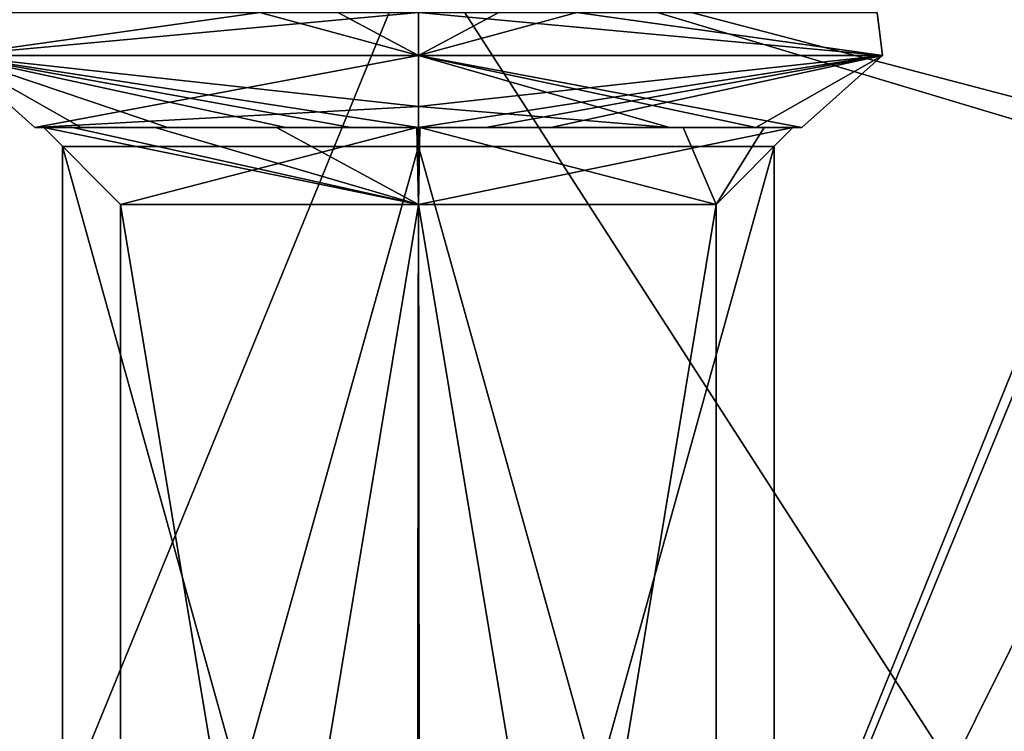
# Model space of a CAD drawing. Header units: inches. Extents: x -9.1 to 9.1, y -1.6 to 4.3.
# Tile 646 of 656: x -2.841 to -2.579, y 3.084 to 3.274. Entities that reach past the tile are written whole.
import ezdxf

# ---------------------------------------------------------------- set-up
doc = ezdxf.new("R2010")
doc.units = ezdxf.units.IN
doc.header["$LTSCALE"] = 65.185185
doc.header["$MEASUREMENT"] = 0
for name, color, linetype in [('1303', 7, 'CONTINUOUS'), ('1304', 7, 'CONTINUOUS'), ('1305', 7, 'CONTINUOUS'), ('1306', 7, 'CONTINUOUS'), ('1307', 7, 'CONTINUOUS'), ('1308', 7, 'CONTINUOUS'), ('1309', 7, 'CONTINUOUS'), ('1310', 7, 'CONTINUOUS'), ('1311', 7, 'CONTINUOUS'), ('1316', 7, 'CONTINUOUS'), ('1317', 7, 'CONTINUOUS'), ('1318', 7, 'CONTINUOUS'), ('1319', 7, 'CONTINUOUS'), ('1320', 7, 'CONTINUOUS'), ('1321', 7, 'CONTINUOUS'), ('1322', 7, 'CONTINUOUS'), ('1323', 7, 'CONTINUOUS'), ('1324', 7, 'CONTINUOUS'), ('1342', 7, 'CONTINUOUS'), ('1343', 7, 'CONTINUOUS'), ('1344', 7, 'CONTINUOUS'), ('1345', 7, 'CONTINUOUS'), ('1346', 7, 'CONTINUOUS'), ('1347', 7, 'CONTINUOUS'), ('1348', 7, 'CONTINUOUS'), ('1349', 7, 'CONTINUOUS'), ('1350', 7, 'CONTINUOUS'), ('1692', 7, 'CONTINUOUS'), ('1693', 7, 'CONTINUOUS'), ('1695', 7, 'CONTINUOUS'), ('1696', 7, 'CONTINUOUS'), ('1701', 7, 'CONTINUOUS'), ('1702', 7, 'CONTINUOUS'), ('421', 7, 'CONTINUOUS'), ('531', 7, 'CONTINUOUS'), ('543', 7, 'CONTINUOUS'), ('544', 7, 'CONTINUOUS'), ('545', 7, 'CONTINUOUS'), ('864', 7, 'CONTINUOUS'), ('865', 7, 'CONTINUOUS'), ('873', 7, 'CONTINUOUS'), ('883', 7, 'CONTINUOUS'), ('884', 7, 'CONTINUOUS'), ('892', 7, 'CONTINUOUS')]:
    doc.layers.add(name, color=color, linetype=linetype)

msp = doc.modelspace()

# ---------------------------------------------------------------- linework, layer by layer
at = {"layer": '1303', "linetype": 'Continuous'}
for points in [[(-2.61254, 3.2757, 0.75354), (-2.735, 3.2757, 0.65067), (-2.61107, 3.2643, 0.775), (-2.61254, 3.2757, 0.75354)], [(-2.61107, 3.2643, 0.775), (-2.735, 3.2757, 0.65067), (-2.735, 3.2643, 0.65107), (-2.61107, 3.2643, 0.775)], [(-2.735, 3.2757, 0.89933), (-2.71354, 3.2757, 0.89746), (-2.735, 3.2643, 0.89893), (-2.735, 3.2757, 0.89933)], [(-2.71354, 3.2757, 0.89746), (-2.69273, 3.2757, 0.89192), (-2.735, 3.2643, 0.89893), (-2.71354, 3.2757, 0.89746)], [(-2.735, 3.2643, 0.89893), (-2.69273, 3.2757, 0.89192), (-2.61107, 3.2643, 0.775), (-2.735, 3.2643, 0.89893)], [(-2.69273, 3.2757, 0.89192), (-2.61254, 3.2757, 0.75354), (-2.61107, 3.2643, 0.775), (-2.69273, 3.2757, 0.89192)]]:
    msp.add_3dface(points, dxfattribs=at)
at = {"layer": '1304', "linetype": 'Continuous'}
for points in [[(-2.77727, 3.2757, 0.65808), (-2.85746, 3.2757, 0.79646), (-2.85893, 3.2643, 0.775), (-2.77727, 3.2757, 0.65808)], [(-2.735, 3.2643, 0.65107), (-2.77727, 3.2757, 0.65808), (-2.85893, 3.2643, 0.775), (-2.735, 3.2643, 0.65107)], [(-2.85746, 3.2757, 0.79646), (-2.735, 3.2757, 0.89933), (-2.85893, 3.2643, 0.775), (-2.85746, 3.2757, 0.79646)], [(-2.735, 3.2757, 0.89933), (-2.735, 3.2643, 0.89893), (-2.85893, 3.2643, 0.775), (-2.735, 3.2757, 0.89933)], [(-2.75646, 3.2757, 0.65254), (-2.77727, 3.2757, 0.65808), (-2.735, 3.2643, 0.65107), (-2.75646, 3.2757, 0.65254)], [(-2.735, 3.2757, 0.65067), (-2.75646, 3.2757, 0.65254), (-2.735, 3.2643, 0.65107), (-2.735, 3.2757, 0.65067)]]:
    msp.add_3dface(points, dxfattribs=at)
at = {"layer": '1305', "linetype": 'Continuous'}
for points in [[(-2.85893, 3.2643, 0.775), (-2.735, 3.2643, 0.89893), (-2.83738, 3.245, 0.79294), (-2.85893, 3.2643, 0.775)], [(-2.735, 3.2643, 0.65107), (-2.85893, 3.2643, 0.775), (-2.735, 3.25061, 0.65717), (-2.735, 3.2643, 0.65107)], [(-2.77034, 3.245, 0.67725), (-2.85893, 3.2643, 0.775), (-2.80183, 3.245, 0.69539), (-2.77034, 3.245, 0.67725)], [(-2.85893, 3.2643, 0.775), (-2.77034, 3.245, 0.67725), (-2.75294, 3.245, 0.67262), (-2.85893, 3.2643, 0.775)], [(-2.80183, 3.245, 0.69539), (-2.85893, 3.2643, 0.775), (-2.82505, 3.245, 0.7231), (-2.80183, 3.245, 0.69539)], [(-2.82505, 3.245, 0.7231), (-2.85893, 3.2643, 0.775), (-2.83736, 3.245, 0.75696), (-2.82505, 3.245, 0.7231)], [(-2.83736, 3.245, 0.75696), (-2.85893, 3.2643, 0.775), (-2.83738, 3.245, 0.79294), (-2.83736, 3.245, 0.75696)], [(-2.735, 3.25061, 0.65717), (-2.85893, 3.2643, 0.775), (-2.735, 3.245, 0.67106), (-2.735, 3.25061, 0.65717)], [(-2.735, 3.245, 0.67106), (-2.85893, 3.2643, 0.775), (-2.75294, 3.245, 0.67262), (-2.735, 3.245, 0.67106)], [(-2.83738, 3.245, 0.79294), (-2.735, 3.2643, 0.89893), (-2.735, 3.25061, 0.89283), (-2.83738, 3.245, 0.79294)], [(-2.735, 3.245, 0.87894), (-2.83738, 3.245, 0.79294), (-2.735, 3.25061, 0.89283), (-2.735, 3.245, 0.87894)]]:
    msp.add_3dface(points, dxfattribs=at)
at = {"layer": '1306', "linetype": 'Continuous'}
for points in [[(-2.83736, 3.245, 0.75696), (-2.83738, 3.245, 0.79294), (-2.835, 3.245, 0.775), (-2.83736, 3.245, 0.75696)], [(-2.83738, 3.245, 0.79294), (-2.735, 3.245, 0.87894), (-2.835, 3.245, 0.775), (-2.83738, 3.245, 0.79294)], [(-2.82505, 3.245, 0.7231), (-2.83736, 3.245, 0.75696), (-2.82722, 3.245, 0.73634), (-2.82505, 3.245, 0.7231)], [(-2.82722, 3.245, 0.73634), (-2.83736, 3.245, 0.75696), (-2.835, 3.245, 0.775), (-2.82722, 3.245, 0.73634)], [(-2.835, 3.245, 0.775), (-2.735, 3.245, 0.87894), (-2.73539, 3.245, 0.875), (-2.835, 3.245, 0.775)], [(-2.80526, 3.245, 0.70385), (-2.82505, 3.245, 0.7231), (-2.82722, 3.245, 0.73634), (-2.80526, 3.245, 0.70385)], [(-2.80183, 3.245, 0.69539), (-2.82505, 3.245, 0.7231), (-2.80526, 3.245, 0.70385), (-2.80183, 3.245, 0.69539)], [(-2.77284, 3.245, 0.68244), (-2.80183, 3.245, 0.69539), (-2.80526, 3.245, 0.70385), (-2.77284, 3.245, 0.68244)], [(-2.77034, 3.245, 0.67725), (-2.80183, 3.245, 0.69539), (-2.77284, 3.245, 0.68244), (-2.77034, 3.245, 0.67725)], [(-2.73461, 3.245, 0.675), (-2.77034, 3.245, 0.67725), (-2.77284, 3.245, 0.68244), (-2.73461, 3.245, 0.675)], [(-2.75294, 3.245, 0.67262), (-2.77034, 3.245, 0.67725), (-2.73461, 3.245, 0.675), (-2.75294, 3.245, 0.67262)], [(-2.735, 3.245, 0.67106), (-2.75294, 3.245, 0.67262), (-2.73461, 3.245, 0.675), (-2.735, 3.245, 0.67106)], [(-2.735, 3.245, 0.87894), (-2.71706, 3.245, 0.87738), (-2.73539, 3.245, 0.875), (-2.735, 3.245, 0.87894)], [(-2.69966, 3.245, 0.87275), (-2.64495, 3.245, 0.8269), (-2.73539, 3.245, 0.875), (-2.69966, 3.245, 0.87275)], [(-2.64495, 3.245, 0.8269), (-2.635, 3.245, 0.775), (-2.73539, 3.245, 0.875), (-2.64495, 3.245, 0.8269)], [(-2.71706, 3.245, 0.87738), (-2.69966, 3.245, 0.87275), (-2.73539, 3.245, 0.875), (-2.71706, 3.245, 0.87738)], [(-2.66796, 3.245, 0.69557), (-2.735, 3.245, 0.67106), (-2.73461, 3.245, 0.675), (-2.66796, 3.245, 0.69557)], [(-2.6643, 3.245, 0.70428), (-2.66796, 3.245, 0.69557), (-2.73461, 3.245, 0.675), (-2.6643, 3.245, 0.70428)], [(-2.64487, 3.245, 0.72324), (-2.66796, 3.245, 0.69557), (-2.6643, 3.245, 0.70428), (-2.64487, 3.245, 0.72324)], [(-2.6427, 3.245, 0.73653), (-2.64487, 3.245, 0.72324), (-2.6643, 3.245, 0.70428), (-2.6427, 3.245, 0.73653)], [(-2.64495, 3.245, 0.8269), (-2.63264, 3.245, 0.79304), (-2.635, 3.245, 0.775), (-2.64495, 3.245, 0.8269)], [(-2.63262, 3.245, 0.75706), (-2.64487, 3.245, 0.72324), (-2.635, 3.245, 0.775), (-2.63262, 3.245, 0.75706)], [(-2.635, 3.245, 0.775), (-2.64487, 3.245, 0.72324), (-2.6427, 3.245, 0.73653), (-2.635, 3.245, 0.775)], [(-2.63264, 3.245, 0.79304), (-2.63262, 3.245, 0.75706), (-2.635, 3.245, 0.775), (-2.63264, 3.245, 0.79304)]]:
    msp.add_3dface(points, dxfattribs=at)
at = {"layer": '1307', "linetype": 'Continuous'}
for points in [[(-2.735, 3.2643, 0.89893), (-2.61107, 3.2643, 0.775), (-2.735, 3.25061, 0.89283), (-2.735, 3.2643, 0.89893)], [(-2.61107, 3.2643, 0.775), (-2.735, 3.2643, 0.65107), (-2.63262, 3.245, 0.75706), (-2.61107, 3.2643, 0.775)], [(-2.61107, 3.2643, 0.775), (-2.735, 3.245, 0.87894), (-2.735, 3.25061, 0.89283), (-2.61107, 3.2643, 0.775)], [(-2.735, 3.245, 0.87894), (-2.61107, 3.2643, 0.775), (-2.71706, 3.245, 0.87738), (-2.735, 3.245, 0.87894)], [(-2.735, 3.2643, 0.65107), (-2.735, 3.25061, 0.65717), (-2.66796, 3.245, 0.69557), (-2.735, 3.2643, 0.65107)], [(-2.735, 3.2643, 0.65107), (-2.66796, 3.245, 0.69557), (-2.64487, 3.245, 0.72324), (-2.735, 3.2643, 0.65107)], [(-2.735, 3.2643, 0.65107), (-2.64487, 3.245, 0.72324), (-2.63262, 3.245, 0.75706), (-2.735, 3.2643, 0.65107)], [(-2.61107, 3.2643, 0.775), (-2.69966, 3.245, 0.87275), (-2.71706, 3.245, 0.87738), (-2.61107, 3.2643, 0.775)], [(-2.61107, 3.2643, 0.775), (-2.64495, 3.245, 0.8269), (-2.69966, 3.245, 0.87275), (-2.61107, 3.2643, 0.775)], [(-2.61107, 3.2643, 0.775), (-2.63264, 3.245, 0.79304), (-2.64495, 3.245, 0.8269), (-2.61107, 3.2643, 0.775)], [(-2.61107, 3.2643, 0.775), (-2.63262, 3.245, 0.75706), (-2.63264, 3.245, 0.79304), (-2.61107, 3.2643, 0.775)], [(-2.735, 3.25061, 0.65717), (-2.735, 3.245, 0.67106), (-2.66796, 3.245, 0.69557), (-2.735, 3.25061, 0.65717)]]:
    msp.add_3dface(points, dxfattribs=at)
at = {"layer": '1308', "linetype": 'Continuous'}
for points in [[(-2.82722, 3.245, 0.73634), (-2.835, 3.245, 0.775), (-2.735, 3.2245, 0.6955), (-2.82722, 3.245, 0.73634)], [(-2.735, 3.2245, 0.6955), (-2.835, 3.245, 0.775), (-2.8145, 3.2245, 0.775), (-2.735, 3.2245, 0.6955)], [(-2.80526, 3.245, 0.70385), (-2.82722, 3.245, 0.73634), (-2.735, 3.2245, 0.6955), (-2.80526, 3.245, 0.70385)], [(-2.77284, 3.245, 0.68244), (-2.80526, 3.245, 0.70385), (-2.735, 3.2245, 0.6955), (-2.77284, 3.245, 0.68244)], [(-2.73461, 3.245, 0.675), (-2.77284, 3.245, 0.68244), (-2.735, 3.2245, 0.6955), (-2.73461, 3.245, 0.675)], [(-2.6555, 3.2245, 0.775), (-2.73461, 3.245, 0.675), (-2.735, 3.2245, 0.6955), (-2.6555, 3.2245, 0.775)], [(-2.6643, 3.245, 0.70428), (-2.73461, 3.245, 0.675), (-2.6555, 3.2245, 0.775), (-2.6643, 3.245, 0.70428)], [(-2.6427, 3.245, 0.73653), (-2.6643, 3.245, 0.70428), (-2.6555, 3.2245, 0.775), (-2.6427, 3.245, 0.73653)], [(-2.635, 3.245, 0.775), (-2.6427, 3.245, 0.73653), (-2.6555, 3.2245, 0.775), (-2.635, 3.245, 0.775)]]:
    msp.add_3dface(points, dxfattribs=at)
at = {"layer": '1309', "linetype": 'Continuous'}
for points in [[(-2.835, 3.245, 0.775), (-2.73539, 3.245, 0.875), (-2.8145, 3.2245, 0.775), (-2.835, 3.245, 0.775)], [(-2.8145, 3.2245, 0.775), (-2.73539, 3.245, 0.875), (-2.735, 3.2245, 0.8545), (-2.8145, 3.2245, 0.775)], [(-2.73539, 3.245, 0.875), (-2.635, 3.245, 0.775), (-2.735, 3.2245, 0.8545), (-2.73539, 3.245, 0.875)], [(-2.635, 3.245, 0.775), (-2.6555, 3.2245, 0.775), (-2.735, 3.2245, 0.8545), (-2.635, 3.245, 0.775)]]:
    msp.add_3dface(points, dxfattribs=at)
at = {"layer": '1310', "linetype": 'Continuous'}
for points in [[(-2.8145, 3.2245, 0.775), (-2.735, 3.2245, 0.8545), (-2.8145, 2.745, 0.775), (-2.8145, 3.2245, 0.775)], [(-2.8145, 2.745, 0.775), (-2.735, 3.2245, 0.8545), (-2.735, 2.745, 0.8545), (-2.8145, 2.745, 0.775)], [(-2.735, 3.2245, 0.8545), (-2.6555, 3.2245, 0.775), (-2.735, 2.745, 0.8545), (-2.735, 3.2245, 0.8545)], [(-2.735, 2.745, 0.8545), (-2.6555, 3.2245, 0.775), (-2.6555, 2.745, 0.775), (-2.735, 2.745, 0.8545)]]:
    msp.add_3dface(points, dxfattribs=at)
at = {"layer": '1311', "linetype": 'Continuous'}
for points in [[(-2.735, 3.2245, 0.6955), (-2.8145, 3.2245, 0.775), (-2.735, 2.745, 0.6955), (-2.735, 3.2245, 0.6955)], [(-2.8145, 3.2245, 0.775), (-2.8145, 2.745, 0.775), (-2.735, 2.745, 0.6955), (-2.8145, 3.2245, 0.775)], [(-2.6555, 3.2245, 0.775), (-2.735, 3.2245, 0.6955), (-2.6555, 2.745, 0.775), (-2.6555, 3.2245, 0.775)], [(-2.6555, 2.745, 0.775), (-2.735, 3.2245, 0.6955), (-2.735, 2.745, 0.6955), (-2.6555, 2.745, 0.775)]]:
    msp.add_3dface(points, dxfattribs=at)
at = {"layer": '1316', "linetype": 'Continuous'}
for points in [[(-2.61254, 3.2757, -2.34646), (-2.735, 3.2757, -2.44933), (-2.61107, 3.2643, -2.325), (-2.61254, 3.2757, -2.34646)], [(-2.61107, 3.2643, -2.325), (-2.735, 3.2757, -2.44933), (-2.735, 3.2643, -2.44893), (-2.61107, 3.2643, -2.325)], [(-2.735, 3.2757, -2.20067), (-2.71354, 3.2757, -2.20254), (-2.735, 3.2643, -2.20107), (-2.735, 3.2757, -2.20067)], [(-2.71354, 3.2757, -2.20254), (-2.69273, 3.2757, -2.20808), (-2.735, 3.2643, -2.20107), (-2.71354, 3.2757, -2.20254)], [(-2.735, 3.2643, -2.20107), (-2.69273, 3.2757, -2.20808), (-2.61107, 3.2643, -2.325), (-2.735, 3.2643, -2.20107)], [(-2.69273, 3.2757, -2.20808), (-2.61254, 3.2757, -2.34646), (-2.61107, 3.2643, -2.325), (-2.69273, 3.2757, -2.20808)]]:
    msp.add_3dface(points, dxfattribs=at)
at = {"layer": '1317', "linetype": 'Continuous'}
for points in [[(-2.77727, 3.2757, -2.44192), (-2.85746, 3.2757, -2.30354), (-2.85893, 3.2643, -2.325), (-2.77727, 3.2757, -2.44192)], [(-2.735, 3.2643, -2.44893), (-2.77727, 3.2757, -2.44192), (-2.85893, 3.2643, -2.325), (-2.735, 3.2643, -2.44893)], [(-2.85746, 3.2757, -2.30354), (-2.735, 3.2757, -2.20067), (-2.85893, 3.2643, -2.325), (-2.85746, 3.2757, -2.30354)], [(-2.735, 3.2757, -2.20067), (-2.735, 3.2643, -2.20107), (-2.85893, 3.2643, -2.325), (-2.735, 3.2757, -2.20067)], [(-2.75646, 3.2757, -2.44746), (-2.77727, 3.2757, -2.44192), (-2.735, 3.2643, -2.44893), (-2.75646, 3.2757, -2.44746)], [(-2.735, 3.2757, -2.44933), (-2.75646, 3.2757, -2.44746), (-2.735, 3.2643, -2.44893), (-2.735, 3.2757, -2.44933)]]:
    msp.add_3dface(points, dxfattribs=at)
at = {"layer": '1318', "linetype": 'Continuous'}
for points in [[(-2.85893, 3.2643, -2.325), (-2.735, 3.2643, -2.20107), (-2.83738, 3.245, -2.30706), (-2.85893, 3.2643, -2.325)], [(-2.735, 3.2643, -2.44893), (-2.85893, 3.2643, -2.325), (-2.735, 3.25061, -2.44283), (-2.735, 3.2643, -2.44893)], [(-2.77034, 3.245, -2.42275), (-2.85893, 3.2643, -2.325), (-2.80183, 3.245, -2.40461), (-2.77034, 3.245, -2.42275)], [(-2.85893, 3.2643, -2.325), (-2.77034, 3.245, -2.42275), (-2.75294, 3.245, -2.42738), (-2.85893, 3.2643, -2.325)], [(-2.80183, 3.245, -2.40461), (-2.85893, 3.2643, -2.325), (-2.82505, 3.245, -2.3769), (-2.80183, 3.245, -2.40461)], [(-2.82505, 3.245, -2.3769), (-2.85893, 3.2643, -2.325), (-2.83736, 3.245, -2.34304), (-2.82505, 3.245, -2.3769)], [(-2.83736, 3.245, -2.34304), (-2.85893, 3.2643, -2.325), (-2.83738, 3.245, -2.30706), (-2.83736, 3.245, -2.34304)], [(-2.735, 3.25061, -2.44283), (-2.85893, 3.2643, -2.325), (-2.735, 3.245, -2.42894), (-2.735, 3.25061, -2.44283)], [(-2.735, 3.245, -2.42894), (-2.85893, 3.2643, -2.325), (-2.75294, 3.245, -2.42738), (-2.735, 3.245, -2.42894)], [(-2.83738, 3.245, -2.30706), (-2.735, 3.2643, -2.20107), (-2.735, 3.25061, -2.20717), (-2.83738, 3.245, -2.30706)], [(-2.735, 3.245, -2.22106), (-2.83738, 3.245, -2.30706), (-2.735, 3.25061, -2.20717), (-2.735, 3.245, -2.22106)]]:
    msp.add_3dface(points, dxfattribs=at)
at = {"layer": '1319', "linetype": 'Continuous'}
for points in [[(-2.83736, 3.245, -2.34304), (-2.83738, 3.245, -2.30706), (-2.835, 3.245, -2.325), (-2.83736, 3.245, -2.34304)], [(-2.83738, 3.245, -2.30706), (-2.735, 3.245, -2.22106), (-2.835, 3.245, -2.325), (-2.83738, 3.245, -2.30706)], [(-2.82505, 3.245, -2.3769), (-2.83736, 3.245, -2.34304), (-2.82722, 3.245, -2.36366), (-2.82505, 3.245, -2.3769)], [(-2.82722, 3.245, -2.36366), (-2.83736, 3.245, -2.34304), (-2.835, 3.245, -2.325), (-2.82722, 3.245, -2.36366)], [(-2.835, 3.245, -2.325), (-2.735, 3.245, -2.22106), (-2.73539, 3.245, -2.225), (-2.835, 3.245, -2.325)], [(-2.80526, 3.245, -2.39615), (-2.82505, 3.245, -2.3769), (-2.82722, 3.245, -2.36366), (-2.80526, 3.245, -2.39615)], [(-2.80183, 3.245, -2.40461), (-2.82505, 3.245, -2.3769), (-2.80526, 3.245, -2.39615), (-2.80183, 3.245, -2.40461)], [(-2.77284, 3.245, -2.41756), (-2.80183, 3.245, -2.40461), (-2.80526, 3.245, -2.39615), (-2.77284, 3.245, -2.41756)], [(-2.77034, 3.245, -2.42275), (-2.80183, 3.245, -2.40461), (-2.77284, 3.245, -2.41756), (-2.77034, 3.245, -2.42275)], [(-2.73461, 3.245, -2.425), (-2.77034, 3.245, -2.42275), (-2.77284, 3.245, -2.41756), (-2.73461, 3.245, -2.425)], [(-2.75294, 3.245, -2.42738), (-2.77034, 3.245, -2.42275), (-2.73461, 3.245, -2.425), (-2.75294, 3.245, -2.42738)], [(-2.735, 3.245, -2.42894), (-2.75294, 3.245, -2.42738), (-2.73461, 3.245, -2.425), (-2.735, 3.245, -2.42894)], [(-2.735, 3.245, -2.22106), (-2.71706, 3.245, -2.22262), (-2.73539, 3.245, -2.225), (-2.735, 3.245, -2.22106)], [(-2.69966, 3.245, -2.22725), (-2.64495, 3.245, -2.2731), (-2.73539, 3.245, -2.225), (-2.69966, 3.245, -2.22725)], [(-2.64495, 3.245, -2.2731), (-2.635, 3.245, -2.325), (-2.73539, 3.245, -2.225), (-2.64495, 3.245, -2.2731)], [(-2.71706, 3.245, -2.22262), (-2.69966, 3.245, -2.22725), (-2.73539, 3.245, -2.225), (-2.71706, 3.245, -2.22262)], [(-2.66796, 3.245, -2.40443), (-2.735, 3.245, -2.42894), (-2.73461, 3.245, -2.425), (-2.66796, 3.245, -2.40443)], [(-2.6643, 3.245, -2.39572), (-2.66796, 3.245, -2.40443), (-2.73461, 3.245, -2.425), (-2.6643, 3.245, -2.39572)], [(-2.64487, 3.245, -2.37676), (-2.66796, 3.245, -2.40443), (-2.6643, 3.245, -2.39572), (-2.64487, 3.245, -2.37676)], [(-2.6427, 3.245, -2.36347), (-2.64487, 3.245, -2.37676), (-2.6643, 3.245, -2.39572), (-2.6427, 3.245, -2.36347)], [(-2.64495, 3.245, -2.2731), (-2.63264, 3.245, -2.30696), (-2.635, 3.245, -2.325), (-2.64495, 3.245, -2.2731)], [(-2.63262, 3.245, -2.34294), (-2.64487, 3.245, -2.37676), (-2.635, 3.245, -2.325), (-2.63262, 3.245, -2.34294)], [(-2.635, 3.245, -2.325), (-2.64487, 3.245, -2.37676), (-2.6427, 3.245, -2.36347), (-2.635, 3.245, -2.325)], [(-2.63264, 3.245, -2.30696), (-2.63262, 3.245, -2.34294), (-2.635, 3.245, -2.325), (-2.63264, 3.245, -2.30696)]]:
    msp.add_3dface(points, dxfattribs=at)
at = {"layer": '1320', "linetype": 'Continuous'}
for points in [[(-2.735, 3.2643, -2.20107), (-2.61107, 3.2643, -2.325), (-2.735, 3.25061, -2.20717), (-2.735, 3.2643, -2.20107)], [(-2.61107, 3.2643, -2.325), (-2.735, 3.2643, -2.44893), (-2.63262, 3.245, -2.34294), (-2.61107, 3.2643, -2.325)], [(-2.61107, 3.2643, -2.325), (-2.735, 3.245, -2.22106), (-2.735, 3.25061, -2.20717), (-2.61107, 3.2643, -2.325)], [(-2.735, 3.245, -2.22106), (-2.61107, 3.2643, -2.325), (-2.71706, 3.245, -2.22262), (-2.735, 3.245, -2.22106)], [(-2.735, 3.2643, -2.44893), (-2.735, 3.25061, -2.44283), (-2.66796, 3.245, -2.40443), (-2.735, 3.2643, -2.44893)], [(-2.735, 3.2643, -2.44893), (-2.66796, 3.245, -2.40443), (-2.64487, 3.245, -2.37676), (-2.735, 3.2643, -2.44893)], [(-2.735, 3.2643, -2.44893), (-2.64487, 3.245, -2.37676), (-2.63262, 3.245, -2.34294), (-2.735, 3.2643, -2.44893)], [(-2.61107, 3.2643, -2.325), (-2.69966, 3.245, -2.22725), (-2.71706, 3.245, -2.22262), (-2.61107, 3.2643, -2.325)], [(-2.61107, 3.2643, -2.325), (-2.64495, 3.245, -2.2731), (-2.69966, 3.245, -2.22725), (-2.61107, 3.2643, -2.325)], [(-2.61107, 3.2643, -2.325), (-2.63264, 3.245, -2.30696), (-2.64495, 3.245, -2.2731), (-2.61107, 3.2643, -2.325)], [(-2.61107, 3.2643, -2.325), (-2.63262, 3.245, -2.34294), (-2.63264, 3.245, -2.30696), (-2.61107, 3.2643, -2.325)], [(-2.735, 3.25061, -2.44283), (-2.735, 3.245, -2.42894), (-2.66796, 3.245, -2.40443), (-2.735, 3.25061, -2.44283)]]:
    msp.add_3dface(points, dxfattribs=at)
at = {"layer": '1321', "linetype": 'Continuous'}
for points in [[(-2.82722, 3.245, -2.36366), (-2.835, 3.245, -2.325), (-2.735, 3.2245, -2.4045), (-2.82722, 3.245, -2.36366)], [(-2.735, 3.2245, -2.4045), (-2.835, 3.245, -2.325), (-2.8145, 3.2245, -2.325), (-2.735, 3.2245, -2.4045)], [(-2.80526, 3.245, -2.39615), (-2.82722, 3.245, -2.36366), (-2.735, 3.2245, -2.4045), (-2.80526, 3.245, -2.39615)], [(-2.77284, 3.245, -2.41756), (-2.80526, 3.245, -2.39615), (-2.735, 3.2245, -2.4045), (-2.77284, 3.245, -2.41756)], [(-2.73461, 3.245, -2.425), (-2.77284, 3.245, -2.41756), (-2.735, 3.2245, -2.4045), (-2.73461, 3.245, -2.425)], [(-2.6555, 3.2245, -2.325), (-2.73461, 3.245, -2.425), (-2.735, 3.2245, -2.4045), (-2.6555, 3.2245, -2.325)], [(-2.6643, 3.245, -2.39572), (-2.73461, 3.245, -2.425), (-2.6555, 3.2245, -2.325), (-2.6643, 3.245, -2.39572)], [(-2.6427, 3.245, -2.36347), (-2.6643, 3.245, -2.39572), (-2.6555, 3.2245, -2.325), (-2.6427, 3.245, -2.36347)], [(-2.635, 3.245, -2.325), (-2.6427, 3.245, -2.36347), (-2.6555, 3.2245, -2.325), (-2.635, 3.245, -2.325)]]:
    msp.add_3dface(points, dxfattribs=at)
at = {"layer": '1322', "linetype": 'Continuous'}
for points in [[(-2.835, 3.245, -2.325), (-2.73539, 3.245, -2.225), (-2.8145, 3.2245, -2.325), (-2.835, 3.245, -2.325)], [(-2.8145, 3.2245, -2.325), (-2.73539, 3.245, -2.225), (-2.735, 3.2245, -2.2455), (-2.8145, 3.2245, -2.325)], [(-2.73539, 3.245, -2.225), (-2.635, 3.245, -2.325), (-2.735, 3.2245, -2.2455), (-2.73539, 3.245, -2.225)], [(-2.635, 3.245, -2.325), (-2.6555, 3.2245, -2.325), (-2.735, 3.2245, -2.2455), (-2.635, 3.245, -2.325)]]:
    msp.add_3dface(points, dxfattribs=at)
at = {"layer": '1323', "linetype": 'Continuous'}
for points in [[(-2.8145, 3.2245, -2.325), (-2.735, 3.2245, -2.2455), (-2.8145, 2.745, -2.325), (-2.8145, 3.2245, -2.325)], [(-2.8145, 2.745, -2.325), (-2.735, 3.2245, -2.2455), (-2.735, 2.745, -2.2455), (-2.8145, 2.745, -2.325)], [(-2.735, 3.2245, -2.2455), (-2.6555, 3.2245, -2.325), (-2.735, 2.745, -2.2455), (-2.735, 3.2245, -2.2455)], [(-2.735, 2.745, -2.2455), (-2.6555, 3.2245, -2.325), (-2.6555, 2.745, -2.325), (-2.735, 2.745, -2.2455)]]:
    msp.add_3dface(points, dxfattribs=at)
at = {"layer": '1324', "linetype": 'Continuous'}
for points in [[(-2.735, 3.2245, -2.4045), (-2.8145, 3.2245, -2.325), (-2.735, 2.745, -2.4045), (-2.735, 3.2245, -2.4045)], [(-2.8145, 3.2245, -2.325), (-2.8145, 2.745, -2.325), (-2.735, 2.745, -2.4045), (-2.8145, 3.2245, -2.325)], [(-2.6555, 3.2245, -2.325), (-2.735, 3.2245, -2.4045), (-2.6555, 2.745, -2.325), (-2.6555, 3.2245, -2.325)], [(-2.6555, 2.745, -2.325), (-2.735, 3.2245, -2.4045), (-2.735, 2.745, -2.4045), (-2.6555, 2.745, -2.325)]]:
    msp.add_3dface(points, dxfattribs=at)
at = {"layer": '1342', "linetype": 'Continuous'}
for points in [[(-2.61254, 3.2757, 3.85354), (-2.735, 3.2757, 3.75067), (-2.61107, 3.2643, 3.875), (-2.61254, 3.2757, 3.85354)], [(-2.61107, 3.2643, 3.875), (-2.735, 3.2757, 3.75067), (-2.735, 3.2643, 3.75107), (-2.61107, 3.2643, 3.875)], [(-2.735, 3.2757, 3.99933), (-2.71354, 3.2757, 3.99746), (-2.735, 3.2643, 3.99893), (-2.735, 3.2757, 3.99933)], [(-2.71354, 3.2757, 3.99746), (-2.69273, 3.2757, 3.99192), (-2.735, 3.2643, 3.99893), (-2.71354, 3.2757, 3.99746)], [(-2.735, 3.2643, 3.99893), (-2.69273, 3.2757, 3.99192), (-2.61107, 3.2643, 3.875), (-2.735, 3.2643, 3.99893)], [(-2.69273, 3.2757, 3.99192), (-2.61254, 3.2757, 3.85354), (-2.61107, 3.2643, 3.875), (-2.69273, 3.2757, 3.99192)]]:
    msp.add_3dface(points, dxfattribs=at)
at = {"layer": '1343', "linetype": 'Continuous'}
for points in [[(-2.77727, 3.2757, 3.75808), (-2.85746, 3.2757, 3.89646), (-2.85893, 3.2643, 3.875), (-2.77727, 3.2757, 3.75808)], [(-2.735, 3.2643, 3.75107), (-2.77727, 3.2757, 3.75808), (-2.85893, 3.2643, 3.875), (-2.735, 3.2643, 3.75107)], [(-2.85746, 3.2757, 3.89646), (-2.735, 3.2757, 3.99933), (-2.85893, 3.2643, 3.875), (-2.85746, 3.2757, 3.89646)], [(-2.735, 3.2757, 3.99933), (-2.735, 3.2643, 3.99893), (-2.85893, 3.2643, 3.875), (-2.735, 3.2757, 3.99933)], [(-2.75646, 3.2757, 3.75254), (-2.77727, 3.2757, 3.75808), (-2.735, 3.2643, 3.75107), (-2.75646, 3.2757, 3.75254)], [(-2.735, 3.2757, 3.75067), (-2.75646, 3.2757, 3.75254), (-2.735, 3.2643, 3.75107), (-2.735, 3.2757, 3.75067)]]:
    msp.add_3dface(points, dxfattribs=at)
at = {"layer": '1344', "linetype": 'Continuous'}
for points in [[(-2.85893, 3.2643, 3.875), (-2.735, 3.2643, 3.99893), (-2.83738, 3.245, 3.89294), (-2.85893, 3.2643, 3.875)], [(-2.735, 3.2643, 3.75107), (-2.85893, 3.2643, 3.875), (-2.735, 3.25061, 3.75717), (-2.735, 3.2643, 3.75107)], [(-2.77034, 3.245, 3.77725), (-2.85893, 3.2643, 3.875), (-2.80183, 3.245, 3.79539), (-2.77034, 3.245, 3.77725)], [(-2.85893, 3.2643, 3.875), (-2.77034, 3.245, 3.77725), (-2.75294, 3.245, 3.77262), (-2.85893, 3.2643, 3.875)], [(-2.80183, 3.245, 3.79539), (-2.85893, 3.2643, 3.875), (-2.82505, 3.245, 3.8231), (-2.80183, 3.245, 3.79539)], [(-2.82505, 3.245, 3.8231), (-2.85893, 3.2643, 3.875), (-2.83736, 3.245, 3.85696), (-2.82505, 3.245, 3.8231)], [(-2.83736, 3.245, 3.85696), (-2.85893, 3.2643, 3.875), (-2.83738, 3.245, 3.89294), (-2.83736, 3.245, 3.85696)], [(-2.735, 3.25061, 3.75717), (-2.85893, 3.2643, 3.875), (-2.735, 3.245, 3.77106), (-2.735, 3.25061, 3.75717)], [(-2.735, 3.245, 3.77106), (-2.85893, 3.2643, 3.875), (-2.75294, 3.245, 3.77262), (-2.735, 3.245, 3.77106)], [(-2.83738, 3.245, 3.89294), (-2.735, 3.2643, 3.99893), (-2.735, 3.25061, 3.99283), (-2.83738, 3.245, 3.89294)], [(-2.735, 3.245, 3.97894), (-2.83738, 3.245, 3.89294), (-2.735, 3.25061, 3.99283), (-2.735, 3.245, 3.97894)]]:
    msp.add_3dface(points, dxfattribs=at)
at = {"layer": '1345', "linetype": 'Continuous'}
for points in [[(-2.83736, 3.245, 3.85696), (-2.83738, 3.245, 3.89294), (-2.835, 3.245, 3.875), (-2.83736, 3.245, 3.85696)], [(-2.83738, 3.245, 3.89294), (-2.735, 3.245, 3.97894), (-2.835, 3.245, 3.875), (-2.83738, 3.245, 3.89294)], [(-2.82505, 3.245, 3.8231), (-2.83736, 3.245, 3.85696), (-2.82722, 3.245, 3.83634), (-2.82505, 3.245, 3.8231)], [(-2.82722, 3.245, 3.83634), (-2.83736, 3.245, 3.85696), (-2.835, 3.245, 3.875), (-2.82722, 3.245, 3.83634)], [(-2.835, 3.245, 3.875), (-2.735, 3.245, 3.97894), (-2.73539, 3.245, 3.975), (-2.835, 3.245, 3.875)], [(-2.80526, 3.245, 3.80385), (-2.82505, 3.245, 3.8231), (-2.82722, 3.245, 3.83634), (-2.80526, 3.245, 3.80385)], [(-2.80183, 3.245, 3.79539), (-2.82505, 3.245, 3.8231), (-2.80526, 3.245, 3.80385), (-2.80183, 3.245, 3.79539)], [(-2.77284, 3.245, 3.78244), (-2.80183, 3.245, 3.79539), (-2.80526, 3.245, 3.80385), (-2.77284, 3.245, 3.78244)], [(-2.77034, 3.245, 3.77725), (-2.80183, 3.245, 3.79539), (-2.77284, 3.245, 3.78244), (-2.77034, 3.245, 3.77725)], [(-2.73461, 3.245, 3.775), (-2.77034, 3.245, 3.77725), (-2.77284, 3.245, 3.78244), (-2.73461, 3.245, 3.775)], [(-2.75294, 3.245, 3.77262), (-2.77034, 3.245, 3.77725), (-2.73461, 3.245, 3.775), (-2.75294, 3.245, 3.77262)], [(-2.735, 3.245, 3.77106), (-2.75294, 3.245, 3.77262), (-2.73461, 3.245, 3.775), (-2.735, 3.245, 3.77106)], [(-2.735, 3.245, 3.97894), (-2.71706, 3.245, 3.97738), (-2.73539, 3.245, 3.975), (-2.735, 3.245, 3.97894)], [(-2.69966, 3.245, 3.97275), (-2.64495, 3.245, 3.9269), (-2.73539, 3.245, 3.975), (-2.69966, 3.245, 3.97275)], [(-2.64495, 3.245, 3.9269), (-2.635, 3.245, 3.875), (-2.73539, 3.245, 3.975), (-2.64495, 3.245, 3.9269)], [(-2.71706, 3.245, 3.97738), (-2.69966, 3.245, 3.97275), (-2.73539, 3.245, 3.975), (-2.71706, 3.245, 3.97738)], [(-2.66796, 3.245, 3.79557), (-2.735, 3.245, 3.77106), (-2.73461, 3.245, 3.775), (-2.66796, 3.245, 3.79557)], [(-2.6643, 3.245, 3.80428), (-2.66796, 3.245, 3.79557), (-2.73461, 3.245, 3.775), (-2.6643, 3.245, 3.80428)], [(-2.64487, 3.245, 3.82324), (-2.66796, 3.245, 3.79557), (-2.6643, 3.245, 3.80428), (-2.64487, 3.245, 3.82324)], [(-2.6427, 3.245, 3.83653), (-2.64487, 3.245, 3.82324), (-2.6643, 3.245, 3.80428), (-2.6427, 3.245, 3.83653)], [(-2.64495, 3.245, 3.9269), (-2.63264, 3.245, 3.89304), (-2.635, 3.245, 3.875), (-2.64495, 3.245, 3.9269)], [(-2.63262, 3.245, 3.85706), (-2.64487, 3.245, 3.82324), (-2.635, 3.245, 3.875), (-2.63262, 3.245, 3.85706)], [(-2.635, 3.245, 3.875), (-2.64487, 3.245, 3.82324), (-2.6427, 3.245, 3.83653), (-2.635, 3.245, 3.875)], [(-2.63264, 3.245, 3.89304), (-2.63262, 3.245, 3.85706), (-2.635, 3.245, 3.875), (-2.63264, 3.245, 3.89304)]]:
    msp.add_3dface(points, dxfattribs=at)
at = {"layer": '1346', "linetype": 'Continuous'}
for points in [[(-2.735, 3.2643, 3.99893), (-2.61107, 3.2643, 3.875), (-2.735, 3.25061, 3.99283), (-2.735, 3.2643, 3.99893)], [(-2.61107, 3.2643, 3.875), (-2.735, 3.2643, 3.75107), (-2.63262, 3.245, 3.85706), (-2.61107, 3.2643, 3.875)], [(-2.61107, 3.2643, 3.875), (-2.735, 3.245, 3.97894), (-2.735, 3.25061, 3.99283), (-2.61107, 3.2643, 3.875)], [(-2.735, 3.245, 3.97894), (-2.61107, 3.2643, 3.875), (-2.71706, 3.245, 3.97738), (-2.735, 3.245, 3.97894)], [(-2.735, 3.2643, 3.75107), (-2.735, 3.25061, 3.75717), (-2.66796, 3.245, 3.79557), (-2.735, 3.2643, 3.75107)], [(-2.735, 3.2643, 3.75107), (-2.66796, 3.245, 3.79557), (-2.64487, 3.245, 3.82324), (-2.735, 3.2643, 3.75107)], [(-2.735, 3.2643, 3.75107), (-2.64487, 3.245, 3.82324), (-2.63262, 3.245, 3.85706), (-2.735, 3.2643, 3.75107)], [(-2.61107, 3.2643, 3.875), (-2.69966, 3.245, 3.97275), (-2.71706, 3.245, 3.97738), (-2.61107, 3.2643, 3.875)], [(-2.61107, 3.2643, 3.875), (-2.64495, 3.245, 3.9269), (-2.69966, 3.245, 3.97275), (-2.61107, 3.2643, 3.875)], [(-2.61107, 3.2643, 3.875), (-2.63264, 3.245, 3.89304), (-2.64495, 3.245, 3.9269), (-2.61107, 3.2643, 3.875)], [(-2.61107, 3.2643, 3.875), (-2.63262, 3.245, 3.85706), (-2.63264, 3.245, 3.89304), (-2.61107, 3.2643, 3.875)], [(-2.735, 3.25061, 3.75717), (-2.735, 3.245, 3.77106), (-2.66796, 3.245, 3.79557), (-2.735, 3.25061, 3.75717)]]:
    msp.add_3dface(points, dxfattribs=at)
at = {"layer": '1347', "linetype": 'Continuous'}
for points in [[(-2.82722, 3.245, 3.83634), (-2.835, 3.245, 3.875), (-2.735, 3.2245, 3.7955), (-2.82722, 3.245, 3.83634)], [(-2.735, 3.2245, 3.7955), (-2.835, 3.245, 3.875), (-2.8145, 3.2245, 3.875), (-2.735, 3.2245, 3.7955)], [(-2.80526, 3.245, 3.80385), (-2.82722, 3.245, 3.83634), (-2.735, 3.2245, 3.7955), (-2.80526, 3.245, 3.80385)], [(-2.77284, 3.245, 3.78244), (-2.80526, 3.245, 3.80385), (-2.735, 3.2245, 3.7955), (-2.77284, 3.245, 3.78244)], [(-2.73461, 3.245, 3.775), (-2.77284, 3.245, 3.78244), (-2.735, 3.2245, 3.7955), (-2.73461, 3.245, 3.775)], [(-2.6555, 3.2245, 3.875), (-2.73461, 3.245, 3.775), (-2.735, 3.2245, 3.7955), (-2.6555, 3.2245, 3.875)], [(-2.6643, 3.245, 3.80428), (-2.73461, 3.245, 3.775), (-2.6555, 3.2245, 3.875), (-2.6643, 3.245, 3.80428)], [(-2.6427, 3.245, 3.83653), (-2.6643, 3.245, 3.80428), (-2.6555, 3.2245, 3.875), (-2.6427, 3.245, 3.83653)], [(-2.635, 3.245, 3.875), (-2.6427, 3.245, 3.83653), (-2.6555, 3.2245, 3.875), (-2.635, 3.245, 3.875)]]:
    msp.add_3dface(points, dxfattribs=at)
at = {"layer": '1348', "linetype": 'Continuous'}
for points in [[(-2.835, 3.245, 3.875), (-2.73539, 3.245, 3.975), (-2.8145, 3.2245, 3.875), (-2.835, 3.245, 3.875)], [(-2.8145, 3.2245, 3.875), (-2.73539, 3.245, 3.975), (-2.735, 3.2245, 3.9545), (-2.8145, 3.2245, 3.875)], [(-2.73539, 3.245, 3.975), (-2.635, 3.245, 3.875), (-2.735, 3.2245, 3.9545), (-2.73539, 3.245, 3.975)], [(-2.635, 3.245, 3.875), (-2.6555, 3.2245, 3.875), (-2.735, 3.2245, 3.9545), (-2.635, 3.245, 3.875)]]:
    msp.add_3dface(points, dxfattribs=at)
at = {"layer": '1349', "linetype": 'Continuous'}
for points in [[(-2.8145, 3.2245, 3.875), (-2.735, 3.2245, 3.9545), (-2.8145, 2.745, 3.875), (-2.8145, 3.2245, 3.875)], [(-2.8145, 2.745, 3.875), (-2.735, 3.2245, 3.9545), (-2.735, 2.745, 3.9545), (-2.8145, 2.745, 3.875)], [(-2.735, 3.2245, 3.9545), (-2.6555, 3.2245, 3.875), (-2.735, 2.745, 3.9545), (-2.735, 3.2245, 3.9545)], [(-2.735, 2.745, 3.9545), (-2.6555, 3.2245, 3.875), (-2.6555, 2.745, 3.875), (-2.735, 2.745, 3.9545)]]:
    msp.add_3dface(points, dxfattribs=at)
at = {"layer": '1350', "linetype": 'Continuous'}
for points in [[(-2.735, 3.2245, 3.7955), (-2.8145, 3.2245, 3.875), (-2.735, 2.745, 3.7955), (-2.735, 3.2245, 3.7955)], [(-2.8145, 3.2245, 3.875), (-2.8145, 2.745, 3.875), (-2.735, 2.745, 3.7955), (-2.8145, 3.2245, 3.875)], [(-2.6555, 3.2245, 3.875), (-2.735, 3.2245, 3.7955), (-2.6555, 2.745, 3.875), (-2.6555, 3.2245, 3.875)], [(-2.6555, 2.745, 3.875), (-2.735, 3.2245, 3.7955), (-2.735, 2.745, 3.7955), (-2.6555, 2.745, 3.875)]]:
    msp.add_3dface(points, dxfattribs=at)
at = {"layer": '1692', "linetype": 'Continuous'}
for points in [[(-2.83, 2.9, 0.775), (-2.73537, 2.9, 0.68), (-2.83, 3.24, 0.775), (-2.83, 2.9, 0.775)], [(-2.83, 3.24, 0.775), (-2.73537, 2.9, 0.68), (-2.735, 3.24, 0.68), (-2.83, 3.24, 0.775)], [(-2.73537, 2.9, 0.68), (-2.64, 2.9, 0.775), (-2.735, 3.24, 0.68), (-2.73537, 2.9, 0.68)], [(-2.735, 3.24, 0.68), (-2.64, 2.9, 0.775), (-2.64, 3.24, 0.775), (-2.735, 3.24, 0.68)]]:
    msp.add_3dface(points, dxfattribs=at)
at = {"layer": '1693', "linetype": 'Continuous'}
for points in [[(-2.83, 2.9, 0.775), (-2.83, 3.24, 0.775), (-2.735, 3.24, 0.87), (-2.83, 2.9, 0.775)], [(-2.83, 2.9, 0.775), (-2.735, 3.24, 0.87), (-2.73463, 2.9, 0.87), (-2.83, 2.9, 0.775)], [(-2.735, 3.24, 0.87), (-2.64, 3.24, 0.775), (-2.73463, 2.9, 0.87), (-2.735, 3.24, 0.87)], [(-2.64, 3.24, 0.775), (-2.64, 2.9, 0.775), (-2.73463, 2.9, 0.87), (-2.64, 3.24, 0.775)]]:
    msp.add_3dface(points, dxfattribs=at)
at = {"layer": '1695', "linetype": 'Continuous'}
for points in [[(-2.83, 2.9, -2.325), (-2.73537, 2.9, -2.42), (-2.83, 3.24, -2.325), (-2.83, 2.9, -2.325)], [(-2.83, 3.24, -2.325), (-2.73537, 2.9, -2.42), (-2.735, 3.24, -2.42), (-2.83, 3.24, -2.325)], [(-2.73537, 2.9, -2.42), (-2.64, 2.9, -2.325), (-2.735, 3.24, -2.42), (-2.73537, 2.9, -2.42)], [(-2.735, 3.24, -2.42), (-2.64, 2.9, -2.325), (-2.64, 3.24, -2.325), (-2.735, 3.24, -2.42)]]:
    msp.add_3dface(points, dxfattribs=at)
at = {"layer": '1696', "linetype": 'Continuous'}
for points in [[(-2.83, 2.9, -2.325), (-2.83, 3.24, -2.325), (-2.735, 3.24, -2.23), (-2.83, 2.9, -2.325)], [(-2.83, 2.9, -2.325), (-2.735, 3.24, -2.23), (-2.73463, 2.9, -2.23), (-2.83, 2.9, -2.325)], [(-2.735, 3.24, -2.23), (-2.64, 3.24, -2.325), (-2.73463, 2.9, -2.23), (-2.735, 3.24, -2.23)], [(-2.64, 3.24, -2.325), (-2.64, 2.9, -2.325), (-2.73463, 2.9, -2.23), (-2.64, 3.24, -2.325)]]:
    msp.add_3dface(points, dxfattribs=at)
at = {"layer": '1701', "linetype": 'Continuous'}
for points in [[(-2.83, 2.9, 3.875), (-2.73537, 2.9, 3.78), (-2.83, 3.24, 3.875), (-2.83, 2.9, 3.875)], [(-2.83, 3.24, 3.875), (-2.73537, 2.9, 3.78), (-2.735, 3.24, 3.78), (-2.83, 3.24, 3.875)], [(-2.73537, 2.9, 3.78), (-2.64, 2.9, 3.875), (-2.735, 3.24, 3.78), (-2.73537, 2.9, 3.78)], [(-2.735, 3.24, 3.78), (-2.64, 2.9, 3.875), (-2.64, 3.24, 3.875), (-2.735, 3.24, 3.78)]]:
    msp.add_3dface(points, dxfattribs=at)
at = {"layer": '1702', "linetype": 'Continuous'}
for points in [[(-2.83, 2.9, 3.875), (-2.83, 3.24, 3.875), (-2.735, 3.24, 3.97), (-2.83, 2.9, 3.875)], [(-2.83, 2.9, 3.875), (-2.735, 3.24, 3.97), (-2.73463, 2.9, 3.97), (-2.83, 2.9, 3.875)], [(-2.735, 3.24, 3.97), (-2.64, 3.24, 3.875), (-2.73463, 2.9, 3.97), (-2.735, 3.24, 3.97)], [(-2.64, 3.24, 3.875), (-2.64, 2.9, 3.875), (-2.73463, 2.9, 3.97), (-2.64, 3.24, 3.875)]]:
    msp.add_3dface(points, dxfattribs=at)
at = {"layer": '421', "linetype": 'Continuous'}
for points in [[(-2.5, 3.295, 4.55817), (-2.49831, 3.27082, 4.55902), (-2.62939, -0.41025, 4.68756), (-2.5, 3.295, 4.55817)], [(-2.49831, 3.27082, 4.55902), (-2.48916, 3.24373, 4.55996), (-2.62939, -0.41025, 4.68756), (-2.49831, 3.27082, 4.55902)], [(-2.48916, 3.24373, 4.55996), (-2.46953, 3.21674, 4.56091), (-2.62939, -0.41025, 4.68756), (-2.48916, 3.24373, 4.55996)], [(-2.62939, -0.41025, 4.68756), (-2.46953, 3.21674, 4.56091), (-2.42328, 3.21674, 4.56091), (-2.62939, -0.41025, 4.68756)], [(-2.32849, 0.50212, 4.6557), (-2.62939, -0.41025, 4.68756), (-2.42328, 3.21674, 4.56091), (-2.32849, 0.50212, 4.6557)]]:
    msp.add_3dface(points, dxfattribs=at)
at = {"layer": '531', "linetype": 'Continuous'}
for points in [[(-2.47459, 3.21674, 3.65273), (-2.40831, 2.78802, 3.6677), (-2.735, 3.295, 3.65), (-2.47459, 3.21674, 3.65273)], [(-2.735, 3.295, 3.65), (-2.40831, 2.78802, 3.6677), (-2.735, 2.78802, 3.6677), (-2.735, 3.295, 3.65)], [(-2.51196, 3.23631, 3.65205), (-2.47459, 3.21674, 3.65273), (-2.735, 3.295, 3.65), (-2.51196, 3.23631, 3.65205)], [(-2.52946, 3.28721, 3.65027), (-2.51196, 3.23631, 3.65205), (-2.735, 3.295, 3.65), (-2.52946, 3.28721, 3.65027)]]:
    msp.add_3dface(points, dxfattribs=at)
at = {"layer": '543', "linetype": 'Continuous'}
for points in [[(-2.52946, 3.28721, 4.09973), (-2.53, 3.295, 4.1), (-2.735, 2.78802, 4.0823), (-2.52946, 3.28721, 4.09973)], [(-2.735, 2.78802, 4.0823), (-2.53, 3.295, 4.1), (-2.735, 3.295, 4.1), (-2.735, 2.78802, 4.0823)], [(-2.51197, 3.23632, 4.09795), (-2.52946, 3.28721, 4.09973), (-2.735, 2.78802, 4.0823), (-2.51197, 3.23632, 4.09795)], [(-2.47459, 3.21674, 4.09727), (-2.51197, 3.23632, 4.09795), (-2.735, 2.78802, 4.0823), (-2.47459, 3.21674, 4.09727)], [(-2.42328, 3.21674, 4.09727), (-2.47459, 3.21674, 4.09727), (-2.735, 2.78802, 4.0823), (-2.42328, 3.21674, 4.09727)], [(-2.40831, 2.78802, 4.0823), (-2.42328, 3.21674, 4.09727), (-2.735, 2.78802, 4.0823), (-2.40831, 2.78802, 4.0823)]]:
    msp.add_3dface(points, dxfattribs=at)
at = {"layer": '544', "linetype": 'Continuous'}
for points in [[(-2.735, 3.295, 3.65), (-2.94229, 2.78802, 3.87664), (-2.96, 3.295, 3.87589), (-2.735, 3.295, 3.65)], [(-2.735, 2.78802, 4.0823), (-2.735, 3.295, 4.1), (-2.96, 3.295, 3.87589), (-2.735, 2.78802, 4.0823)], [(-2.94229, 2.78802, 3.87664), (-2.735, 2.78802, 4.0823), (-2.96, 3.295, 3.87589), (-2.94229, 2.78802, 3.87664)], [(-2.735, 3.295, 3.65), (-2.735, 2.78802, 3.6677), (-2.94229, 2.78802, 3.87664), (-2.735, 3.295, 3.65)]]:
    msp.add_3dface(points, dxfattribs=at)
at = {"layer": '545', "linetype": 'Continuous'}
for points in [[(-2.5, 3.295, 4.55817), (-2.62939, -0.41025, 4.68756), (-2.62864, -0.38866, 4.73502), (-2.5, 3.295, 4.55817)], [(-2.62834, -0.38006, 4.78645), (-2.5, 3.295, 4.55817), (-2.62864, -0.38866, 4.73502), (-2.62834, -0.38006, 4.78645)], [(-2.5, 3.295, 4.55817), (-2.62834, -0.38006, 4.78645), (-2.62765, -0.36044, 5.34843), (-2.5, 3.295, 4.55817)], [(-2.52505, 2.5778, 5.45103), (-2.5, 3.295, 4.55817), (-2.62765, -0.36044, 5.34843), (-2.52505, 2.5778, 5.45103)]]:
    msp.add_3dface(points, dxfattribs=at)
at = {"layer": '864', "linetype": 'Continuous'}
for points in [[(-2.47459, 3.21674, -2.54727), (-2.735, 3.295, -2.55), (-2.51196, 3.23631, -2.54795), (-2.47459, 3.21674, -2.54727)], [(-2.735, 3.295, -2.55), (-2.47459, 3.21674, -2.54727), (-2.40831, 2.78802, -2.5323), (-2.735, 3.295, -2.55)], [(-2.51196, 3.23631, -2.54795), (-2.735, 3.295, -2.55), (-2.52946, 3.28721, -2.54973), (-2.51196, 3.23631, -2.54795)], [(-2.735, 2.78802, -2.5323), (-2.735, 3.295, -2.55), (-2.40831, 2.78802, -2.5323), (-2.735, 2.78802, -2.5323)]]:
    msp.add_3dface(points, dxfattribs=at)
at = {"layer": '865', "linetype": 'Continuous'}
for points in [[(-2.735, 2.78802, -2.1177), (-2.735, 3.295, -2.1), (-2.96, 3.295, -2.32411), (-2.735, 2.78802, -2.1177)], [(-2.735, 2.78802, -2.1177), (-2.96, 3.295, -2.32411), (-2.94229, 2.78802, -2.32336), (-2.735, 2.78802, -2.1177)], [(-2.96, 3.295, -2.32411), (-2.735, 3.295, -2.55), (-2.94229, 2.78802, -2.32336), (-2.96, 3.295, -2.32411)], [(-2.735, 3.295, -2.55), (-2.735, 2.78802, -2.5323), (-2.94229, 2.78802, -2.32336), (-2.735, 3.295, -2.55)]]:
    msp.add_3dface(points, dxfattribs=at)
at = {"layer": '873', "linetype": 'Continuous'}
for points in [[(-2.52946, 3.28721, -2.10027), (-2.53, 3.295, -2.1), (-2.735, 2.78802, -2.1177), (-2.52946, 3.28721, -2.10027)], [(-2.735, 2.78802, -2.1177), (-2.53, 3.295, -2.1), (-2.735, 3.295, -2.1), (-2.735, 2.78802, -2.1177)], [(-2.51197, 3.23632, -2.10205), (-2.52946, 3.28721, -2.10027), (-2.735, 2.78802, -2.1177), (-2.51197, 3.23632, -2.10205)], [(-2.47459, 3.21674, -2.10273), (-2.51197, 3.23632, -2.10205), (-2.735, 2.78802, -2.1177), (-2.47459, 3.21674, -2.10273)], [(-2.42328, 3.21674, -2.10273), (-2.47459, 3.21674, -2.10273), (-2.735, 2.78802, -2.1177), (-2.42328, 3.21674, -2.10273)], [(-2.40831, 2.78802, -2.1177), (-2.42328, 3.21674, -2.10273), (-2.735, 2.78802, -2.1177), (-2.40831, 2.78802, -2.1177)]]:
    msp.add_3dface(points, dxfattribs=at)
at = {"layer": '883', "linetype": 'Continuous'}
for points in [[(-2.47459, 3.21674, 0.55273), (-2.735, 3.295, 0.55), (-2.51196, 3.23631, 0.55205), (-2.47459, 3.21674, 0.55273)], [(-2.735, 3.295, 0.55), (-2.47459, 3.21674, 0.55273), (-2.40831, 2.78802, 0.5677), (-2.735, 3.295, 0.55)], [(-2.51196, 3.23631, 0.55205), (-2.735, 3.295, 0.55), (-2.52946, 3.28721, 0.55027), (-2.51196, 3.23631, 0.55205)], [(-2.735, 2.78802, 0.5677), (-2.735, 3.295, 0.55), (-2.40831, 2.78802, 0.5677), (-2.735, 2.78802, 0.5677)]]:
    msp.add_3dface(points, dxfattribs=at)
at = {"layer": '884', "linetype": 'Continuous'}
for points in [[(-2.735, 2.78802, 0.9823), (-2.735, 3.295, 1), (-2.96, 3.295, 0.77589), (-2.735, 2.78802, 0.9823)], [(-2.735, 2.78802, 0.9823), (-2.96, 3.295, 0.77589), (-2.94229, 2.78802, 0.77664), (-2.735, 2.78802, 0.9823)], [(-2.96, 3.295, 0.77589), (-2.735, 3.295, 0.55), (-2.94229, 2.78802, 0.77664), (-2.96, 3.295, 0.77589)], [(-2.735, 3.295, 0.55), (-2.735, 2.78802, 0.5677), (-2.94229, 2.78802, 0.77664), (-2.735, 3.295, 0.55)]]:
    msp.add_3dface(points, dxfattribs=at)
at = {"layer": '892', "linetype": 'Continuous'}
for points in [[(-2.52946, 3.28721, 0.99973), (-2.53, 3.295, 1), (-2.735, 2.78802, 0.9823), (-2.52946, 3.28721, 0.99973)], [(-2.735, 2.78802, 0.9823), (-2.53, 3.295, 1), (-2.735, 3.295, 1), (-2.735, 2.78802, 0.9823)], [(-2.51197, 3.23632, 0.99795), (-2.52946, 3.28721, 0.99973), (-2.735, 2.78802, 0.9823), (-2.51197, 3.23632, 0.99795)], [(-2.47459, 3.21674, 0.99727), (-2.51197, 3.23632, 0.99795), (-2.735, 2.78802, 0.9823), (-2.47459, 3.21674, 0.99727)], [(-2.42328, 3.21674, 0.99727), (-2.47459, 3.21674, 0.99727), (-2.735, 2.78802, 0.9823), (-2.42328, 3.21674, 0.99727)], [(-2.40831, 2.78802, 0.9823), (-2.42328, 3.21674, 0.99727), (-2.735, 2.78802, 0.9823), (-2.40831, 2.78802, 0.9823)]]:
    msp.add_3dface(points, dxfattribs=at)

doc.saveas('drawing.dxf')
